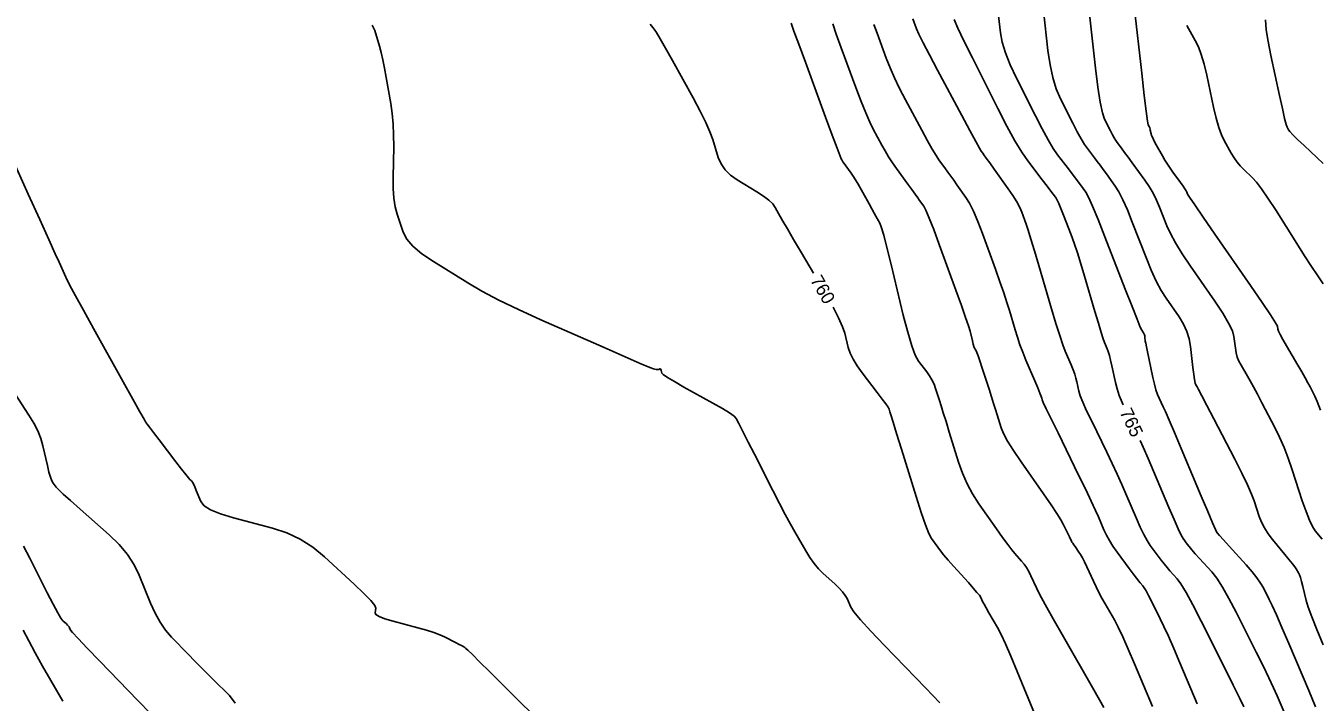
# Model space of a CAD drawing. Extents: x 2082232 to 2083549, y 592624 to 593832.
# Drawn here: x 2082859.4 to 2082928.4, y 592882.1 to 592918.2 of the extents above; entities that cross this region are included whole.
import ezdxf

# ---------------------------------------------------------------- set-up
doc = ezdxf.new("R2010")
doc.units = 0
doc.layers.add('DT_X_Contour_Major', color=7, linetype='Continuous')
doc.layers.add('DT_X_Contour_Minor', color=7, linetype='Continuous')

msp = doc.modelspace()

# ---------------------------------------------------------------- linework, layer by layer
at = {"layer": 'DT_X_Contour_Major'}
for points in [[(2082892.746, 592918.291), (2082892.957, 592918.03), (2082893.078, 592917.851), (2082893.282, 592917.51), (2082893.57, 592917.006), (2082893.941, 592916.34), (2082895.04, 592914.347), (2082895.415, 592913.648), (2082895.714, 592913.046), (2082895.938, 592912.541), (2082896.087, 592912.132), (2082896.383, 592911.172), (2082896.529, 592910.827), (2082896.746, 592910.513), (2082897.033, 592910.229), (2082897.392, 592909.976), (2082898.441, 592909.342), (2082898.798, 592909.111), (2082899.081, 592908.895), (2082899.291, 592908.693), (2082899.427, 592908.505), (2082899.692, 592908.024), (2082899.837, 592907.766), (2082900.074, 592907.355), (2082900.403, 592906.789), (2082900.824, 592906.07), (2082901.459, 592904.986)], [(2082908.982, 592918.533), (2082909.182, 592918.078), (2082909.505, 592917.399), (2082909.953, 592916.495), (2082911.313, 592913.783), (2082911.795, 592912.845), (2082912.223, 592912.067), (2082912.596, 592911.448), (2082912.914, 592910.988), (2082913.689, 592909.973), (2082913.948, 592909.634), (2082914.143, 592909.378), (2082914.273, 592909.206), (2082914.34, 592909.116), (2082914.434, 592908.988), (2082914.484, 592908.896), (2082914.564, 592908.716), (2082914.673, 592908.449), (2082914.813, 592908.094), (2082915.225, 592907.031), (2082915.386, 592906.594), (2082915.56, 592906.081), (2082915.747, 592905.492), (2082915.946, 592904.826), (2082916.495, 592902.949), (2082916.682, 592902.318), (2082916.83, 592901.831), (2082916.941, 592901.488), (2082917.013, 592901.291), (2082917.155, 592900.956), (2082917.211, 592900.805), (2082917.271, 592900.601), (2082917.336, 592900.346), (2082917.405, 592900.038), (2082917.596, 592899.149), (2082917.683, 592898.808), (2082917.799, 592898.452), (2082917.947, 592898.081), (2082918.006, 592897.953)], [(2082921.411, 592918.212), (2082921.858, 592917.423), (2082922.022, 592917.084), (2082922.179, 592916.66), (2082922.328, 592916.152), (2082922.47, 592915.558), (2082922.838, 592913.861), (2082922.977, 592913.272), (2082923.117, 592912.778), (2082923.259, 592912.379), (2082923.401, 592912.076), (2082923.783, 592911.393), (2082923.93, 592911.148), (2082924.087, 592910.924), (2082924.254, 592910.721), (2082924.43, 592910.54), (2082924.911, 592910.085), (2082925.123, 592909.851), (2082925.398, 592909.489), (2082925.736, 592909), (2082926.136, 592908.383), (2082927.287, 592906.568), (2082927.698, 592905.923), (2082928.068, 592905.351), (2082928.398, 592904.85), (2082928.686, 592904.422)], [(2082902.51, 592903.168), (2082902.802, 592902.61), (2082903.021, 592902.132), (2082903.14, 592901.782), (2082903.324, 592901.017), (2082903.422, 592900.717), (2082903.578, 592900.391), (2082903.792, 592900.039), (2082904.064, 592899.661), (2082904.866, 592898.619), (2082905.132, 592898.271), (2082905.326, 592898.007), (2082905.449, 592897.828), (2082905.501, 592897.733), (2082905.545, 592897.595), (2082905.597, 592897.431), (2082905.717, 592897.043), (2082905.906, 592896.431), (2082906.165, 592895.596), (2082906.946, 592893.069), (2082907.218, 592892.219), (2082907.447, 592891.561), (2082907.633, 592891.097), (2082907.776, 592890.826), (2082908.101, 592890.362), (2082908.244, 592890.168), (2082908.432, 592889.935), (2082908.665, 592889.664), (2082908.941, 592889.353), (2082909.737, 592888.471), (2082910.001, 592888.175), (2082910.197, 592887.948), (2082910.325, 592887.79), (2082910.384, 592887.7), (2082910.452, 592887.552), (2082910.495, 592887.467), (2082910.574, 592887.323), (2082910.689, 592887.118), (2082910.84, 592886.854), (2082911.29, 592886.07), (2082911.482, 592885.703), (2082911.723, 592885.191), (2082912.011, 592884.533), (2082912.346, 592883.729), (2082913.305, 592881.392)], [(2082918.913, 592896.059), (2082919.079, 592895.694), (2082919.342, 592895.095), (2082919.632, 592894.414), (2082920.445, 592892.487), (2082920.722, 592891.841), (2082920.942, 592891.348), (2082921.107, 592891.008), (2082921.216, 592890.821), (2082921.433, 592890.526), (2082921.534, 592890.396), (2082921.677, 592890.225), (2082921.86, 592890.013), (2082922.085, 592889.762), (2082922.738, 592889.036), (2082923.003, 592888.699), (2082923.307, 592888.229), (2082923.651, 592887.627), (2082924.034, 592886.893), (2082925.109, 592884.761), (2082925.481, 592884.015), (2082925.793, 592883.376), (2082926.043, 592882.843), (2082926.233, 592882.418), (2082926.656, 592881.425)], [(2082859.262, 592885.921), (2082859.558, 592885.35), (2082859.902, 592884.712), (2082860.294, 592884.009), (2082860.733, 592883.239), (2082861.373, 592882.13)]]:
    msp.add_lwpolyline(points, dxfattribs=at)
at = {"layer": 'DT_X_Contour_Minor'}
for points in [[(2082911.31, 592919.043), (2082911.448, 592917.823), (2082911.54, 592917.329), (2082911.715, 592916.76), (2082911.971, 592916.117), (2082912.308, 592915.4), (2082913.317, 592913.388), (2082913.675, 592912.692), (2082913.992, 592912.115), (2082914.269, 592911.656), (2082914.505, 592911.314), (2082915.08, 592910.562), (2082915.282, 592910.296), (2082915.457, 592910.065), (2082915.604, 592909.867), (2082915.724, 592909.704), (2082916.009, 592909.313), (2082916.153, 592909.054), (2082916.372, 592908.569), (2082916.666, 592907.859), (2082917.035, 592906.924), (2082918.119, 592904.13), (2082918.479, 592903.207), (2082918.745, 592902.534), (2082918.918, 592902.112), (2082918.997, 592901.94), (2082919.084, 592901.814), (2082919.114, 592901.764), (2082919.137, 592901.706), (2082919.155, 592901.641), (2082919.167, 592901.569), (2082919.19, 592901.368), (2082919.208, 592901.254), (2082919.245, 592901.062), (2082919.3, 592900.793), (2082919.373, 592900.446), (2082919.594, 592899.417), (2082919.676, 592899.058), (2082919.759, 592898.754), (2082919.841, 592898.505), (2082919.923, 592898.31), (2082920.142, 592897.863), (2082920.264, 592897.598), (2082920.466, 592897.136), (2082920.747, 592896.479), (2082921.108, 592895.626), (2082922.178, 592893.09), (2082922.529, 592892.258), (2082922.78, 592891.662), (2082922.931, 592891.304), (2082922.983, 592891.184), (2082922.987, 592891.178), (2082923.031, 592891.129), (2082923.159, 592890.986), (2082923.373, 592890.749), (2082923.671, 592890.418), (2082924.578, 592889.411), (2082924.89, 592889.051), (2082925.147, 592888.728), (2082925.348, 592888.44), (2082925.494, 592888.188), (2082925.809, 592887.564), (2082925.962, 592887.241), (2082926.187, 592886.742), (2082926.482, 592886.065), (2082926.849, 592885.212), (2082927.921, 592882.7), (2082928.284, 592881.843)], [(2082913.748, 592919.013), (2082913.989, 592916.885), (2082914.099, 592916.125), (2082914.248, 592915.442), (2082914.436, 592914.835), (2082914.663, 592914.305), (2082915.321, 592912.993), (2082915.554, 592912.539), (2082915.761, 592912.163), (2082915.942, 592911.863), (2082916.096, 592911.641), (2082916.471, 592911.15), (2082916.616, 592910.958), (2082916.771, 592910.751), (2082916.935, 592910.529), (2082917.108, 592910.292), (2082917.584, 592909.639), (2082917.774, 592909.335), (2082917.989, 592908.915), (2082918.229, 592908.378), (2082918.493, 592907.724), (2082919.229, 592905.826), (2082919.503, 592905.156), (2082919.773, 592904.57), (2082920.039, 592904.069), (2082920.3, 592903.653), (2082920.991, 592902.655), (2082921.224, 592902.276), (2082921.404, 592901.885), (2082921.531, 592901.484), (2082921.606, 592901.072), (2082921.735, 592899.958), (2082921.781, 592899.587), (2082921.82, 592899.309), (2082921.855, 592899.125), (2082921.884, 592899.034), (2082921.953, 592898.917), (2082922.028, 592898.777), (2082922.202, 592898.447), (2082922.474, 592897.925), (2082922.844, 592897.213), (2082923.963, 592895.06), (2082924.343, 592894.315), (2082924.643, 592893.694), (2082924.864, 592893.198), (2082925.004, 592892.827), (2082925.273, 592892.003), (2082925.393, 592891.695), (2082925.55, 592891.388), (2082925.744, 592891.081), (2082925.975, 592890.777), (2082926.643, 592889.965), (2082926.868, 592889.689), (2082927.042, 592889.469), (2082927.166, 592889.307), (2082927.239, 592889.2), (2082927.366, 592888.992), (2082927.417, 592888.888), (2082927.472, 592888.733), (2082927.533, 592888.526), (2082927.599, 592888.268), (2082927.781, 592887.512), (2082927.889, 592887.151), (2082928.076, 592886.636), (2082928.341, 592885.968), (2082928.686, 592885.146)], [(2082916.186, 592918.984), (2082916.53, 592915.947), (2082916.657, 592914.922), (2082916.781, 592914.124), (2082916.901, 592913.553), (2082917.018, 592913.21), (2082917.325, 592912.598), (2082917.434, 592912.386), (2082917.53, 592912.211), (2082917.615, 592912.071), (2082917.686, 592911.967), (2082917.861, 592911.738), (2082917.95, 592911.62), (2082918.085, 592911.438), (2082918.265, 592911.191), (2082918.492, 592910.88), (2082919.159, 592909.964), (2082919.395, 592909.617), (2082919.606, 592909.261), (2082919.791, 592908.897), (2082919.95, 592908.525), (2082920.339, 592907.521), (2082920.528, 592907.104), (2082920.801, 592906.606), (2082921.159, 592906.027), (2082921.603, 592905.366), (2082922.898, 592903.496), (2082923.326, 592902.853), (2082923.64, 592902.325), (2082923.839, 592901.913), (2082923.924, 592901.617), (2082923.998, 592900.98), (2082924.038, 592900.744), (2082924.103, 592900.514), (2082924.192, 592900.29), (2082924.306, 592900.072), (2082924.644, 592899.498), (2082924.787, 592899.248), (2082924.963, 592898.926), (2082925.173, 592898.534), (2082925.415, 592898.071), (2082926.106, 592896.742), (2082926.358, 592896.228), (2082926.596, 592895.682), (2082926.821, 592895.105), (2082927.031, 592894.497), (2082927.575, 592892.832), (2082927.771, 592892.264), (2082927.951, 592891.81), (2082928.116, 592891.468), (2082928.265, 592891.239), (2082928.643, 592890.781)], [(2082918.592, 592919.235), (2082918.997, 592915.663), (2082919.132, 592914.487), (2082919.234, 592913.637), (2082919.302, 592913.114), (2082919.338, 592912.918), (2082919.388, 592912.829), (2082919.406, 592912.792), (2082919.423, 592912.744), (2082919.44, 592912.688), (2082919.456, 592912.621), (2082919.497, 592912.432), (2082919.526, 592912.342), (2082919.582, 592912.214), (2082919.666, 592912.049), (2082919.776, 592911.845), (2082920.108, 592911.252), (2082920.236, 592911.032), (2082920.371, 592910.814), (2082920.513, 592910.599), (2082920.662, 592910.387), (2082921.07, 592909.826), (2082921.206, 592909.637), (2082921.308, 592909.491), (2082921.375, 592909.387), (2082921.408, 592909.325), (2082921.45, 592909.217), (2082921.552, 592909.053), (2082921.829, 592908.642), (2082922.28, 592907.984), (2082922.905, 592907.08), (2082924.805, 592904.338), (2082925.429, 592903.43), (2082925.876, 592902.765), (2082926.148, 592902.342), (2082926.243, 592902.162), (2082926.261, 592902.002), (2082926.296, 592901.902), (2082926.385, 592901.72), (2082926.53, 592901.456), (2082926.729, 592901.11), (2082927.335, 592900.08), (2082927.546, 592899.719), (2082927.725, 592899.406), (2082927.871, 592899.143), (2082927.986, 592898.929), (2082928.248, 592898.424), (2082928.373, 592898.141), (2082928.549, 592897.671)], [(2082877.889, 592918.241), (2082878.032, 592917.958), (2082878.28, 592917.121), (2082878.373, 592916.78), (2082878.465, 592916.388), (2082878.557, 592915.943), (2082878.648, 592915.445), (2082878.889, 592914.049), (2082878.966, 592913.514), (2082879.019, 592912.954), (2082879.045, 592912.37), (2082879.046, 592911.762), (2082879.014, 592910.108), (2082879.019, 592909.52), (2082879.057, 592908.997), (2082879.128, 592908.538), (2082879.231, 592908.145), (2082879.552, 592907.18), (2082879.743, 592906.811), (2082880.076, 592906.425), (2082880.551, 592906.024), (2082881.167, 592905.606), (2082882.999, 592904.471), (2082883.759, 592904.029), (2082884.664, 592903.554), (2082885.713, 592903.046), (2082886.908, 592902.505), (2082890.288, 592901.018), (2082891.403, 592900.528), (2082892.214, 592900.176), (2082892.721, 592899.96), (2082892.924, 592899.88), (2082893.059, 592899.85), (2082893.106, 592899.842), (2082893.146, 592899.84), (2082893.179, 592899.843), (2082893.204, 592899.852), (2082893.263, 592899.884), (2082893.284, 592899.887), (2082893.302, 592899.875), (2082893.318, 592899.846), (2082893.331, 592899.801), (2082893.363, 592899.66), (2082893.446, 592899.573), (2082893.671, 592899.42), (2082894.038, 592899.2), (2082894.546, 592898.913), (2082896.09, 592898.058), (2082896.603, 592897.766), (2082896.983, 592897.53), (2082897.23, 592897.349), (2082897.344, 592897.224), (2082897.472, 592896.967), (2082897.56, 592896.791), (2082897.728, 592896.459), (2082897.978, 592895.968), (2082898.308, 592895.321), (2082899.297, 592893.384), (2082899.648, 592892.701), (2082899.962, 592892.105), (2082900.237, 592891.596), (2082900.473, 592891.173), (2082901.054, 592890.163), (2082901.275, 592889.804), (2082901.502, 592889.485), (2082901.735, 592889.206), (2082901.974, 592888.967), (2082902.622, 592888.384), (2082902.843, 592888.172), (2082903.023, 592887.972), (2082903.161, 592887.785), (2082903.257, 592887.611), (2082903.457, 592887.162), (2082903.626, 592886.908), (2082903.984, 592886.482), (2082904.53, 592885.883), (2082905.265, 592885.113), (2082907.476, 592882.829), (2082908.215, 592882.045)], [(2082900.268, 592918.348), (2082900.422, 592917.921), (2082900.677, 592917.226), (2082901.032, 592916.261), (2082902.115, 592913.33), (2082902.472, 592912.366), (2082902.729, 592911.672), (2082902.888, 592911.247), (2082902.948, 592911.093), (2082902.975, 592911.042), (2082902.997, 592911.007), (2082903.043, 592910.941), (2082903.111, 592910.845), (2082903.203, 592910.718), (2082903.478, 592910.338), (2082903.589, 592910.176), (2082903.714, 592909.977), (2082903.853, 592909.741), (2082904.007, 592909.467), (2082904.436, 592908.687), (2082904.584, 592908.419), (2082904.705, 592908.201), (2082904.799, 592908.034), (2082904.867, 592907.916), (2082905.012, 592907.669), (2082905.09, 592907.461), (2082905.216, 592907.023), (2082905.389, 592906.354), (2082905.61, 592905.454), (2082906.263, 592902.748), (2082906.498, 592901.833), (2082906.712, 592901.12), (2082906.906, 592900.607), (2082907.079, 592900.295), (2082907.513, 592899.73), (2082907.666, 592899.515), (2082907.796, 592899.293), (2082907.904, 592899.065), (2082907.991, 592898.83), (2082908.194, 592898.194), (2082908.284, 592897.91), (2082908.401, 592897.535), (2082908.547, 592897.068), (2082908.719, 592896.51), (2082909.217, 592894.901), (2082909.425, 592894.309), (2082909.674, 592893.742), (2082909.965, 592893.2), (2082910.298, 592892.682), (2082911.241, 592891.333), (2082911.567, 592890.872), (2082911.839, 592890.499), (2082912.057, 592890.215), (2082912.22, 592890.02), (2082912.582, 592889.619), (2082912.715, 592889.457), (2082912.842, 592889.272), (2082912.962, 592889.064), (2082913.076, 592888.833), (2082913.372, 592888.186), (2082913.545, 592887.842), (2082913.843, 592887.292), (2082914.265, 592886.538), (2082914.812, 592885.579), (2082916.437, 592882.748), (2082916.975, 592881.807)], [(2082902.495, 592918.312), (2082902.687, 592917.751), (2082902.948, 592917.032), (2082903.734, 592914.902), (2082904.014, 592914.164), (2082904.261, 592913.546), (2082904.478, 592913.05), (2082904.663, 592912.674), (2082905.114, 592911.832), (2082905.291, 592911.517), (2082905.482, 592911.202), (2082905.687, 592910.888), (2082905.907, 592910.575), (2082906.512, 592909.74), (2082906.721, 592909.452), (2082906.894, 592909.212), (2082907.031, 592909.021), (2082907.133, 592908.879), (2082907.356, 592908.566), (2082907.47, 592908.35), (2082907.647, 592907.935), (2082907.886, 592907.323), (2082908.186, 592906.514), (2082909.071, 592904.09), (2082909.367, 592903.271), (2082909.592, 592902.631), (2082909.745, 592902.171), (2082909.827, 592901.889), (2082909.951, 592901.377), (2082909.995, 592901.205), (2082910.033, 592901.073), (2082910.066, 592900.98), (2082910.094, 592900.928), (2082910.16, 592900.841), (2082910.199, 592900.759), (2082910.266, 592900.58), (2082910.36, 592900.302), (2082910.481, 592899.927), (2082910.842, 592898.794), (2082910.971, 592898.39), (2082911.086, 592898.027), (2082911.187, 592897.705), (2082911.274, 592897.425), (2082911.488, 592896.732), (2082911.615, 592896.424), (2082911.834, 592896.02), (2082912.146, 592895.52), (2082912.55, 592894.924), (2082913.751, 592893.205), (2082914.155, 592892.621), (2082914.466, 592892.158), (2082914.684, 592891.817), (2082914.809, 592891.596), (2082915.017, 592891.17), (2082915.088, 592891.026), (2082915.142, 592890.912), (2082915.181, 592890.829), (2082915.205, 592890.776), (2082915.247, 592890.677), (2082915.27, 592890.631), (2082915.31, 592890.568), (2082915.365, 592890.487), (2082915.436, 592890.388), (2082915.646, 592890.102), (2082915.732, 592889.972), (2082915.83, 592889.797), (2082915.943, 592889.576), (2082916.068, 592889.31), (2082916.42, 592888.539), (2082916.559, 592888.247), (2082916.71, 592887.947), (2082916.873, 592887.64), (2082917.049, 592887.326), (2082917.536, 592886.478), (2082917.741, 592886.093), (2082917.989, 592885.575), (2082918.282, 592884.922), (2082918.618, 592884.136), (2082919.575, 592881.861)], [(2082904.697, 592918.277), (2082904.863, 592917.803), (2082905.354, 592916.474), (2082905.556, 592915.962), (2082905.794, 592915.421), (2082906.068, 592914.852), (2082906.378, 592914.254), (2082907.253, 592912.623), (2082907.557, 592912.065), (2082907.81, 592911.616), (2082908.014, 592911.276), (2082908.167, 592911.044), (2082908.511, 592910.57), (2082908.646, 592910.383), (2082908.794, 592910.177), (2082908.955, 592909.952), (2082909.129, 592909.709), (2082909.609, 592909.035), (2082909.799, 592908.724), (2082910.009, 592908.299), (2082910.239, 592907.759), (2082910.489, 592907.104), (2082911.183, 592905.204), (2082911.425, 592904.531), (2082911.63, 592903.94), (2082911.798, 592903.43), (2082911.93, 592903.001), (2082912.233, 592901.965), (2082912.355, 592901.572), (2082912.493, 592901.173), (2082912.646, 592900.765), (2082912.816, 592900.351), (2082913.29, 592899.235), (2082913.447, 592898.864), (2082913.561, 592898.589), (2082913.633, 592898.409), (2082913.662, 592898.325), (2082913.683, 592898.228), (2082913.741, 592898.091), (2082913.901, 592897.751), (2082914.163, 592897.209), (2082914.526, 592896.465), (2082915.629, 592894.211), (2082916.005, 592893.438), (2082916.306, 592892.81), (2082916.531, 592892.327), (2082916.681, 592891.989), (2082916.979, 592891.28), (2082917.108, 592891.007), (2082917.268, 592890.718), (2082917.46, 592890.414), (2082917.684, 592890.095), (2082918.324, 592889.223), (2082918.541, 592888.93), (2082918.712, 592888.703), (2082918.836, 592888.542), (2082918.914, 592888.449), (2082919.059, 592888.287), (2082919.129, 592888.191), (2082919.229, 592888.022), (2082919.359, 592887.782), (2082919.52, 592887.469), (2082919.988, 592886.539), (2082920.185, 592886.131), (2082920.425, 592885.604), (2082920.708, 592884.957), (2082921.033, 592884.192), (2082921.958, 592881.992)], [(2082906.778, 592918.574), (2082906.973, 592918.047), (2082907.098, 592917.76), (2082907.326, 592917.296), (2082907.658, 592916.654), (2082908.093, 592915.835), (2082909.392, 592913.413), (2082909.823, 592912.614), (2082910.139, 592912.03), (2082910.34, 592911.663), (2082910.428, 592911.512), (2082910.51, 592911.399), (2082910.572, 592911.313), (2082910.695, 592911.141), (2082910.879, 592910.883), (2082911.125, 592910.538), (2082911.861, 592909.503), (2082912.114, 592909.134), (2082912.32, 592908.801), (2082912.479, 592908.505), (2082912.59, 592908.245), (2082912.825, 592907.603), (2082912.933, 592907.284), (2082913.083, 592906.81), (2082913.274, 592906.18), (2082913.505, 592905.394), (2082914.179, 592903.091), (2082914.414, 592902.302), (2082914.615, 592901.66), (2082914.782, 592901.167), (2082914.915, 592900.821), (2082915.223, 592900.095), (2082915.329, 592899.834), (2082915.416, 592899.595), (2082915.484, 592899.378), (2082915.533, 592899.182), (2082915.639, 592898.689), (2082915.712, 592898.449), (2082915.85, 592898.102), (2082916.055, 592897.645), (2082916.325, 592897.08), (2082917.133, 592895.428), (2082917.425, 592894.824), (2082917.692, 592894.252), (2082917.936, 592893.711), (2082918.157, 592893.201), (2082918.712, 592891.884), (2082918.915, 592891.424), (2082919.105, 592891.033), (2082919.284, 592890.711), (2082919.45, 592890.458), (2082919.879, 592889.875), (2082920.038, 592889.663), (2082920.194, 592889.464), (2082920.348, 592889.278), (2082920.499, 592889.105), (2082920.899, 592888.662), (2082921.09, 592888.397), (2082921.365, 592887.934), (2082921.722, 592887.273), (2082922.164, 592886.414), (2082923.451, 592883.86), (2082923.884, 592882.996), (2082924.22, 592882.318), (2082924.456, 592881.826)], [(2082925.599, 592918.513), (2082925.645, 592917.993), (2082925.743, 592917.362), (2082925.891, 592916.618), (2082926.354, 592914.485), (2082926.51, 592913.779), (2082926.629, 592913.259), (2082926.713, 592912.927), (2082926.76, 592912.782), (2082926.837, 592912.644), (2082926.91, 592912.553), (2082927.073, 592912.384), (2082927.325, 592912.137), (2082927.666, 592911.812), (2082928.695, 592910.84)], [(2082857.683, 592913.264), (2082859.52, 592909.217), (2082860.14, 592907.851), (2082860.623, 592906.789), (2082860.968, 592906.031), (2082861.175, 592905.578), (2082861.544, 592904.773), (2082861.739, 592904.376), (2082862.049, 592903.788), (2082862.472, 592903.008), (2082863.01, 592902.037), (2082864.597, 592899.193), (2082865.118, 592898.26), (2082865.491, 592897.592), (2082865.716, 592897.191), (2082865.792, 592897.056), (2082865.799, 592897.051), (2082865.802, 592897.048), (2082865.806, 592897.042), (2082865.81, 592897.035), (2082865.816, 592897.025), (2082865.833, 592896.996), (2082865.881, 592896.932), (2082866.011, 592896.76), (2082866.223, 592896.481), (2082866.519, 592896.094), (2082867.417, 592894.92), (2082867.716, 592894.531), (2082867.939, 592894.244), (2082868.087, 592894.06), (2082868.16, 592893.977), (2082868.253, 592893.895), (2082868.295, 592893.84), (2082868.35, 592893.738), (2082868.419, 592893.587), (2082868.502, 592893.389), (2082868.739, 592892.797), (2082868.916, 592892.576), (2082869.265, 592892.358), (2082869.789, 592892.143), (2082870.487, 592891.932), (2082872.579, 592891.371), (2082873.34, 592891.118), (2082874.054, 592890.78), (2082874.722, 592890.357), (2082875.343, 592889.849), (2082876.937, 592888.381), (2082877.458, 592887.888), (2082877.825, 592887.509), (2082878.038, 592887.246), (2082878.098, 592887.097), (2082878.053, 592886.854), (2082878.1, 592886.757), (2082878.275, 592886.651), (2082878.579, 592886.534), (2082879.012, 592886.408), (2082880.335, 592886.056), (2082880.797, 592885.927), (2082881.19, 592885.802), (2082881.514, 592885.683), (2082881.768, 592885.568), (2082882.355, 592885.269), (2082882.55, 592885.169), (2082882.696, 592885.091), (2082882.794, 592885.038), (2082882.842, 592885.007), (2082882.905, 592884.957), (2082883.002, 592884.865), (2082883.247, 592884.626), (2082883.638, 592884.239), (2082884.176, 592883.705), (2082885.808, 592882.085), (2082886.405, 592881.49)], [(2082858.813, 592898.567), (2082859.565, 592897.413), (2082859.823, 592896.986), (2082860.033, 592896.569), (2082860.195, 592896.162), (2082860.309, 592895.767), (2082860.549, 592894.726), (2082860.636, 592894.374), (2082860.715, 592894.1), (2082860.787, 592893.904), (2082860.852, 592893.785), (2082861.015, 592893.571), (2082861.142, 592893.437), (2082861.398, 592893.195), (2082861.784, 592892.844), (2082862.3, 592892.384), (2082863.849, 592891.015), (2082864.386, 592890.495), (2082864.834, 592889.964), (2082865.192, 592889.421), (2082865.462, 592888.866), (2082866.063, 592887.37), (2082866.302, 592886.836), (2082866.568, 592886.356), (2082866.863, 592885.929), (2082867.184, 592885.555), (2082868.08, 592884.631), (2082868.415, 592884.287), (2082868.747, 592883.95), (2082869.078, 592883.618), (2082869.406, 592883.293), (2082870.28, 592882.433), (2082870.577, 592882.039)], [(2082859.283, 592890.407), (2082859.614, 592889.766), (2082860.546, 592887.925), (2082860.861, 592887.313), (2082861.105, 592886.859), (2082861.278, 592886.562), (2082861.382, 592886.423), (2082861.564, 592886.263), (2082861.626, 592886.204), (2082861.675, 592886.15), (2082861.711, 592886.1), (2082861.735, 592886.054), (2082861.782, 592885.937), (2082861.893, 592885.8), (2082862.19, 592885.477), (2082862.674, 592884.968), (2082863.344, 592884.274), (2082865.38, 592882.172), (2082866.073, 592881.458)]]:
    msp.add_lwpolyline(points, dxfattribs=at)

# ---------------------------------------------------------------- texts
at = {"layer": 'DT_X_Contour_Major'}
for s, rotation, p in [('760', 300.01644, (2082901.273, 592904.621)), ('765', 295.61164, (2082917.801, 592897.574))]:
    msp.add_text(s, height=0.7, rotation=rotation, dxfattribs=at).set_placement(p)

doc.saveas('drawing.dxf')
